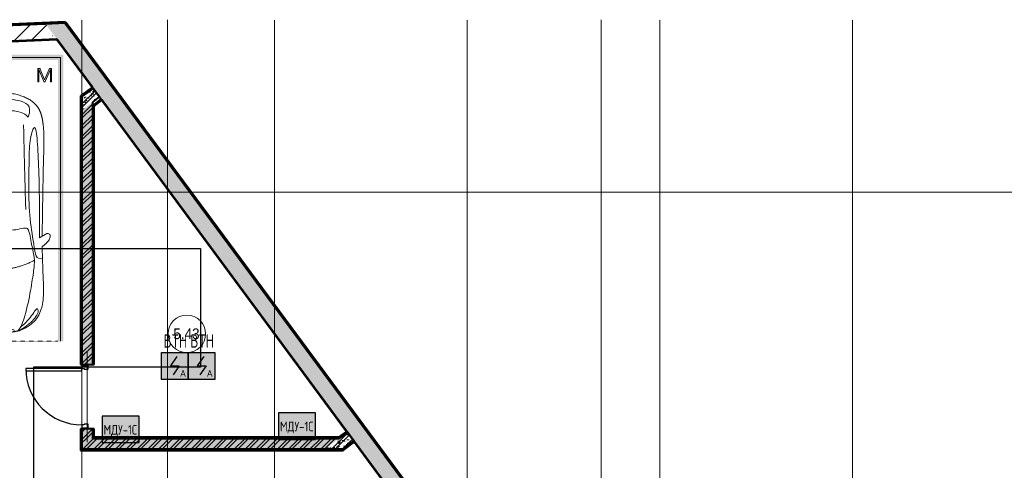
# Model space of a CAD drawing. Header units: millimetres. Extents: x -135639 to 224623, y -383017 to -59102.
# Tile 487 of 494: x 84249 to 102650, y -67515 to -59102. Entities that reach past the tile are written whole.
import ezdxf
from ezdxf.enums import TextEntityAlignment as Align

# ---------------------------------------------------------------- set-up
doc = ezdxf.new("R2010")
doc.units = ezdxf.units.MM
for name, pattern in [('CONTINOUS', [0]), ('Линия сетки', [25, 20, -2.5, 0, -2.5]), ('Невидимые', [5, 3, -2]), ('Штрих_3_3_', [6, 3, -3])]:
    doc.linetypes.add(name, pattern=pattern)
for name, color, linetype, lineweight in [('A-000-M_MASS', 7, 'Continuous', 18), ('A-010-A_ROOM', 7, 'Continuous', 20), ('A-200-M_WALL', 7, 'Continuous', 18), ('A-200-M_WALL_EXT', 7, 'Continuous', 18), ('A-200-M_WALL_INT', 7, 'Continuous', 18), ('A-200-M_WALL_PAT', 7, 'Continuous', 40), ('A-325-M_DOOR', 7, 'Continuous', 18), ('A-325-M_DOOR__FRAME', 7, 'Continuous', 30), ('A-325-M_DOOR_PANEL', 7, 'Continuous', 30), ('C-953-M_PARKING', 7, 'Continuous', 18), ('C-953-MH_PARKING', 7, 'Невидимые', 18), ('S-280-M_STRUCT_FRAME', 7, 'Continuous', 18), ('Z-030-M_GRID', 7, 'Continuous', 9), ('Арматура воздуховодов', 7, 'Continuous', 18), ('ОС', 5, 'Continuous', 25), ('ПС', 7, 'Continuous', 40), ('СС-011-ПОЖ-СИГНАЛИЗАЦИЯ', 1, 'Continuous', 30)]:
    doc.layers.add(name, color=color, linetype=linetype, lineweight=lineweight)
doc.layers.add('ССПС', color=5, linetype='Continuous')
doc.styles.add('1111', font='isocpeur.ttf')
doc.styles.add('Arial_2', font='arial.ttf', dxfattribs={"width": 0.9, "height": 400})
pattern_1 = [(50, (0, 0), (218.62117, -19.1268), [22.86, -251.46]), (355, (0, 0), (-42.29187, 229.2684), [18.288, -201.168]), (100.451, (18.22, -1.6), (176.33107, 210.13963), [19.428, -213.708]), (46.184, (0, 60.96), (325.29495, -50.45164), [34.29, -377.19]), (96.636, (27.1, 56.76), (284.883, 296.91266), [29.142, -320.562]), (351.184, (0, 60.96), (284.8858, 296.9107), [27.432, -301.752]), (21, (30.48, 45.72), (181.93753, -122.71832), [22.86, -251.46]), (326, (30.48, 45.72), (74.16223, 221.02618), [18.288, -201.168]), (71.451, (45.64, 35.5), (256.10035, 98.30526), [19.428, -213.708]), (37.5, (0, 0), (3.70639, 101.465895), [3.353, -195.377, 3.353, -200.863, -201.93]), (37.5, (0, 0), (3.70639, 101.465895), [-402.946, 3.353, -198.577]), (7.5, (0, 0), (80.183576, 120.216526), [3.353, -113.081, 3.353, -190.805, -76.962]), (7.5, (0, 0), (80.183576, 120.216526), [-310.591, 3.353, -73.609]), (327.5, (-67.97, 0), (162.708646, -6.87497), [3.353, -72.847, 3.353, -234.391, -315.468]), (327.5, (-67.97, 0), (162.708646, -6.87497), [-313.944, 3.353, -312.115]), (317.5, (-98.45, 0), (177.75468, 30.51183), [3.353, -95.707, 3.353, -154.534, -224.028]), (317.5, (-98.45, 0), (177.75468, 30.51183), [-256.946, 3.353, -220.675])]
pattern_2 = [(45, (0, 0), (-101.02788, 101.02788), []), (45, (67.35, 0), (-101.02788, 101.02788), [])]
pattern_3 = [(0, (0, 0), (406.4, 101.6), [33.528, -271.272, 33.528, -271.272, -1625.6]), (0, (0, 0), (406.4, 101.6), [-609.6, 33.528, -576.072, 33.528, -271.272, -711.2]), (0, (0, 0), (406.4, 101.6), [-1524, 33.528, -169.672, 33.528, -474.472]), (120, (152.4, 50.8), (-291.18818, 301.152724), [33.528, -271.272, 33.528, -271.272, -1625.6]), (120, (152.4, 50.8), (-291.18818, 301.152724), [-609.6, 33.528, -576.072, 33.528, -271.272, -711.2]), (120, (152.4, 50.8), (-291.18818, 301.152724), [-1524, 33.528, -169.672, 33.528, -474.472]), (240, (203.2, 254), (-115.21182, -402.752724), [33.528, -271.272, 33.528, -271.272, -1625.6]), (240, (203.2, 254), (-115.21182, -402.752724), [-609.6, 33.528, -576.072, 33.528, -271.272, -711.2]), (240, (203.2, 254), (-115.21182, -402.752724), [-1524, 33.528, -169.672, 33.528, -474.472])]
pattern_4 = [(45, (0, 0), (-314.309, 314.309), []), (45, (314.3, 0), (-314.309, 314.309), [555.625, -111.125, 3.353, -107.772])]

# ---------------------------------------------------------------- blocks, each defined once
blk = doc.blocks.new('A_PAR_Parking - M-V3-B1_-7_650_')
at = {"layer": 'C-953-M_PARKING', "true_color": 0xf7f9fb}
blk.add_hatch(color=7, dxfattribs=at).paths.add_polyline_path([(-1300, -1597), (-1300, -1650), (-1250, -1650), (-1250, -2650), (-1200, -2650), (-1200, 2600), (1200, 2600), (1200, -2650), (1300, -2650), (1300, 2700), (-1300, 2700), (-1300, -656)])
at = {"layer": 'A-000-M_MASS', "color": 253, "true_color": 0xaaaaaa}
for p, q in [((-853, -717), (-993, -639)), ((-906, -687), (-993, -639)), ((853, -717), (993, -639)), ((993, -639), (906, -687))]:
    blk.add_line(p, q, dxfattribs=at)
for centre, start, end in [((-1010, -678), 66.0695, 136.5816), ((1010, -678), 43.4184, 113.9305)]:
    blk.add_arc(centre, 42.2, start, end, dxfattribs=at)
for points, knots in [([(0, 2004), (-45, 2004), (-132, 2001), (-252, 1991), (-362, 1974), (-495, 1942), (-607, 1900), (-686, 1853), (-726, 1824), (-753, 1802), (-774, 1782), (-789, 1766), (-799, 1753), (-809, 1740), (-819, 1727), (-828, 1714), (-836, 1701), (-844, 1688), (-851, 1674), (-858, 1661), (-864, 1647), (-870, 1634), (-876, 1620), (-881, 1606), (-885, 1592), (-890, 1578), (-894, 1565), (-897, 1551), (-901, 1537), (-904, 1524), (-907, 1510), (-909, 1497), (-912, 1483), (-914, 1470), (-916, 1457), (-918, 1444), (-919, 1432), (-921, 1419), (-923, 1403), (-925, 1383), (-928, 1361), (-930, 1339), (-932, 1318), (-934, 1290), (-936, 1257), (-938, 1218), (-939, 1179), (-940, 1139), (-940, 1097), (-940, 1053), (-939, 1007), (-938, 956), (-936, 902), (-934, 844), (-932, 780), (-930, 688), (-926, 559), (-923, 376), (-919, 163), (-915, -82), (-911, -315), (-908, -521), (-907, -631), (-906, -687)], [0, 0, 0, 0, 0.02381, 0.047619, 0.071429, 0.095238, 0.142857, 0.166667, 0.178571, 0.190476, 0.202381, 0.208333, 0.214286, 0.220238, 0.22619, 0.232143, 0.238095, 0.244048, 0.25, 0.255952, 0.261905, 0.267857, 0.27381, 0.279762, 0.285714, 0.291667, 0.297619, 0.303571, 0.309524, 0.315476, 0.321429, 0.327381, 0.333333, 0.339286, 0.345238, 0.35119, 0.357143, 0.363095, 0.369048, 0.380952, 0.392857, 0.404762, 0.416667, 0.428571, 0.452381, 0.47619, 0.5, 0.52381, 0.547619, 0.571429, 0.595238, 0.619048, 0.642857, 0.666667, 0.690476, 0.714286, 0.761905, 0.809524, 0.857143, 0.904762, 0.952381, 0.97619, 1, 1, 1, 1]), ([(-643, 1535), (-732, 1765), (-468, 1855), (-203, 1891), (-2, 1902)], [0, 0, 0, 0, 0.867049, 1.684227, 1.684227, 1.684227, 1.684227]), ([(906, -687), (907, -631), (908, -521), (911, -367), (913, -222), (916, -41), (919, 163), (923, 376), (926, 559), (930, 688), (932, 780), (935, 865), (938, 958), (939, 1039), (940, 1097), (940, 1139), (939, 1179), (938, 1218), (937, 1250), (935, 1277), (933, 1304), (930, 1332), (928, 1361), (925, 1383), (923, 1403), (921, 1419), (919, 1432), (918, 1444), (916, 1457), (914, 1470), (912, 1483), (909, 1497), (907, 1510), (904, 1524), (901, 1537), (897, 1551), (894, 1565), (890, 1578), (885, 1592), (881, 1606), (876, 1620), (870, 1634), (864, 1647), (858, 1661), (851, 1674), (844, 1688), (836, 1701), (828, 1714), (819, 1727), (809, 1740), (799, 1753), (789, 1766), (774, 1782), (753, 1802), (726, 1824), (686, 1853), (630, 1886), (551, 1921), (462, 1950), (362, 1974), (252, 1991), (132, 2001), (45, 2004), (0, 2004)], [0, 0, 0, 0, 0.02381, 0.047619, 0.071429, 0.095238, 0.142857, 0.190476, 0.238095, 0.285714, 0.309524, 0.333333, 0.380952, 0.428571, 0.452381, 0.47619, 0.5, 0.52381, 0.547619, 0.559524, 0.571429, 0.595238, 0.607143, 0.619048, 0.630952, 0.636905, 0.642857, 0.64881, 0.654762, 0.660714, 0.666667, 0.672619, 0.678571, 0.684524, 0.690476, 0.696429, 0.702381, 0.708333, 0.714286, 0.720238, 0.72619, 0.732143, 0.738095, 0.744048, 0.75, 0.755952, 0.761905, 0.767857, 0.77381, 0.779762, 0.785714, 0.791667, 0.797619, 0.809524, 0.821429, 0.833333, 0.857143, 0.880952, 0.904762, 0.928571, 0.952381, 0.97619, 1, 1, 1, 1]), ([(643, 1535), (732, 1765), (468, 1855), (203, 1891), (2, 1902)], [0, 0, 0, 0, 0.867049, 1.684227, 1.684227, 1.684227, 1.684227]), ([(-643, 1535), (-570, 1622), (-349, 1664), (-124, 1672), (-2, 1676)], [0, 0, 0, 0, 0.616728, 1.242165, 1.242165, 1.242165, 1.242165]), ([(643, 1535), (570, 1622), (349, 1664), (124, 1672), (2, 1676)], [0, 0, 0, 0, 0.616728, 1.242165, 1.242165, 1.242165, 1.242165]), ([(-908, -1106), (-792, -1130), (-753, -859), (-663, -332), (-655, 196), (-661, 684), (-663, 1068), (-764, 1443), (-817, 1157), (-842, 605), (-857, 17), (-857, -454), (-853, -717)], [0, 0, 0, 0, 1.013953, 2.476159, 4.172855, 5.704608, 7.082231, 8.244161, 9.589947, 11.154659, 12.917121, 14.362976, 14.362976, 14.362976, 14.362976]), ([(908, -1106), (792, -1130), (753, -859), (663, -332), (655, 196), (661, 684), (663, 1068), (764, 1443), (817, 1157), (842, 605), (857, 17), (857, -454), (853, -717)], [0, 0, 0, 0, 1.013953, 2.476159, 4.172855, 5.704608, 7.082231, 8.244161, 9.589947, 11.154659, 12.917121, 14.362976, 14.362976, 14.362976, 14.362976]), ([(-459, -2446), (-508, -2398), (-601, -2147), (-696, -1684), (-744, -1354), (-774, -1106), (-734, -996), (-660, -552), (-618, -522), (-447, -565), (-234, -590), (-2, -602)], [0, 0, 0, 0, 0.884172, 2.058368, 3.212407, 3.977765, 4.871213, 5.547774, 6.288901, 6.772879, 7.454401, 7.454401, 7.454401, 7.454401]), ([(459, -2446), (508, -2398), (601, -2147), (696, -1684), (744, -1354), (774, -1106), (734, -996), (660, -552), (618, -522), (447, -565), (234, -590), (2, -602)], [0, 0, 0, 0, 0.884172, 2.058368, 3.212407, 3.977765, 4.871213, 5.547774, 6.288901, 6.772879, 7.454401, 7.454401, 7.454401, 7.454401]), ([(-1041, -649), (-1045, -652), (-1050, -658), (-1054, -666), (-1056, -673), (-1058, -680), (-1059, -690), (-1057, -703), (-1053, -719), (-1043, -742), (-1026, -771), (-1000, -803), (-971, -832), (-944, -853), (-923, -867), (-913, -873), (-908, -876)], [0, 0, 0, 0, 0.066667, 0.1, 0.133333, 0.166667, 0.2, 0.266667, 0.333333, 0.4, 0.533333, 0.65, 0.766667, 0.883333, 0.941667, 1, 1, 1, 1]), ([(908, -876), (914, -873), (926, -866), (944, -853), (962, -839), (985, -818), (1011, -790), (1036, -756), (1052, -723), (1058, -702), (1058, -688), (1058, -682), (1057, -675), (1055, -669), (1053, -664), (1049, -657), (1044, -652), (1041, -649)], [0, 0, 0, 0, 0.066667, 0.133333, 0.2, 0.266667, 0.4, 0.533333, 0.65, 0.766667, 0.795833, 0.825, 0.854167, 0.883333, 0.9125, 0.941667, 1, 1, 1, 1]), ([(-908, -876), (-908, -970), (-911, -1145), (-919, -1337), (-925, -1476), (-928, -1559), (-929, -1622), (-930, -1660), (-930, -1690), (-930, -1713), (-929, -1734), (-929, -1756), (-928, -1777), (-927, -1805), (-925, -1840), (-921, -1880), (-916, -1919), (-910, -1957), (-902, -1994), (-893, -2030), (-882, -2065), (-870, -2099), (-856, -2133), (-840, -2165), (-821, -2196), (-801, -2225), (-772, -2263), (-729, -2308), (-668, -2356), (-604, -2396), (-554, -2423), (-519, -2438), (-496, -2446), (-474, -2453), (-452, -2458), (-432, -2462), (-414, -2466), (-402, -2468), (-391, -2470), (-383, -2471), (-376, -2473), (-370, -2474), (-365, -2475), (-360, -2475), (-354, -2476), (-349, -2477), (-343, -2478), (-337, -2479), (-328, -2480), (-318, -2481), (-305, -2483), (-293, -2484), (-280, -2486), (-266, -2487), (-251, -2488), (-235, -2489), (-218, -2491), (-199, -2492), (-179, -2493), (-158, -2495), (-135, -2496), (-111, -2497), (-86, -2498), (-50, -2499), (-20, -2500), (1, -2501)], [0, 0, 0, 0, 0.081633, 0.163265, 0.204082, 0.244898, 0.265306, 0.285714, 0.295918, 0.306122, 0.316327, 0.326531, 0.336735, 0.346939, 0.367347, 0.387755, 0.408163, 0.428571, 0.44898, 0.469388, 0.489796, 0.510204, 0.530612, 0.55102, 0.571429, 0.591837, 0.612245, 0.653061, 0.693878, 0.734694, 0.77551, 0.795918, 0.816327, 0.836735, 0.857143, 0.877551, 0.887755, 0.897959, 0.903061, 0.908163, 0.913265, 0.915816, 0.918367, 0.920918, 0.923469, 0.92602, 0.928571, 0.931122, 0.933673, 0.938776, 0.942602, 0.946429, 0.950255, 0.954082, 0.957908, 0.961735, 0.965561, 0.969388, 0.973214, 0.977041, 0.980867, 0.984694, 0.98852, 0.992347, 1, 1, 1, 1]), ([(1, -2501), (15, -2501), (42, -2500), (79, -2498), (108, -2497), (129, -2496), (145, -2495), (160, -2494), (174, -2494), (188, -2493), (205, -2492), (221, -2490), (237, -2489), (247, -2488), (258, -2488), (268, -2487), (277, -2486), (289, -2485), (303, -2483), (316, -2482), (325, -2480), (332, -2479), (338, -2479), (345, -2478), (350, -2477), (358, -2476), (365, -2474), (371, -2473), (377, -2472), (385, -2471), (393, -2469), (403, -2467), (416, -2465), (429, -2463), (442, -2460), (454, -2458), (465, -2455), (476, -2452), (487, -2449), (501, -2445), (521, -2437), (547, -2426), (575, -2412), (606, -2395), (637, -2376), (679, -2347), (730, -2307), (781, -2254), (824, -2196), (858, -2133), (884, -2065), (911, -1970), (929, -1835), (932, -1681), (928, -1539), (922, -1387), (912, -1177), (908, -982), (908, -876)], [0, 0, 0, 0, 0.005102, 0.010204, 0.015306, 0.017857, 0.020408, 0.022959, 0.02551, 0.028061, 0.030612, 0.035714, 0.038265, 0.040816, 0.043367, 0.045918, 0.048469, 0.05102, 0.056122, 0.061224, 0.063776, 0.066327, 0.068878, 0.071429, 0.07398, 0.076531, 0.081633, 0.084184, 0.086735, 0.091837, 0.096939, 0.102041, 0.112245, 0.122449, 0.132653, 0.142857, 0.153061, 0.163265, 0.173469, 0.183673, 0.204082, 0.22449, 0.244898, 0.265306, 0.285714, 0.306122, 0.346939, 0.387755, 0.428571, 0.469388, 0.510204, 0.55102, 0.632653, 0.72449, 0.770408, 0.816327, 0.908163, 1, 1, 1, 1]), ([(-828, -2057), (-803, -2016), (-728, -2173), (-566, -2339), (-505, -2381)], [0, 0, 0, 0, 0.497572, 1.022643, 1.022643, 1.022643, 1.022643]), ([(828, -2057), (803, -2016), (728, -2173), (566, -2339), (505, -2381)], [0, 0, 0, 0, 0.497572, 1.022643, 1.022643, 1.022643, 1.022643]), ([(-480, -2441), (-586, -2392), (-719, -2283), (-847, -2128), (-828, -2057)], [0, 0, 0, 0, 0.53668, 1.024735, 1.024735, 1.024735, 1.024735]), ([(480, -2441), (586, -2392), (719, -2283), (847, -2128), (828, -2057)], [0, 0, 0, 0, 0.53668, 1.024735, 1.024735, 1.024735, 1.024735])]:
    blk.add_open_spline(points, degree=3, knots=knots, dxfattribs=at)
for points, degree in [([(-599, -190), (-592, -24), (-575, 588), (-560, 1389)], 3), ([(599, -190), (592, -24), (575, 588), (560, 1389)], 3), ([(-2, -1330), (-478, -1299), (-762, -1135)], 2), ([(2, -1330), (478, -1299), (762, -1135)], 2), ([(-376, -2470), (-425, -2412), (-257, -2425), (-2, -2432)], 3), ([(376, -2470), (425, -2412), (257, -2425), (2, -2432)], 3)]:
    blk.add_open_spline(points, degree=degree, dxfattribs=at)
at = {"layer": 'C-953-M_PARKING', "color": 253, "true_color": 0xaaaaaa}
for p, q in [((1250, 2650), (-1250, 2650)), ((-1250, 2650), (-1250, -2650)), ((1250, -2650), (1250, 2650)), ((826, 2443), (822, 2434)), ((822, 2434), (822, 2200)), ((833, 2446), (826, 2443)), ((846, 2446), (833, 2446)), ((855, 2445), (846, 2446)), ((846, 2200), (846, 2425)), ((846, 2425), (938, 2199)), ((861, 2442), (855, 2445)), ((866, 2437), (861, 2442)), ((869, 2430), (866, 2437)), ((950, 2232), (869, 2430)), ((1037, 2429), (950, 2232)), ((960, 2199), (1059, 2425)), ((1041, 2437), (1037, 2429)), ((1046, 2442), (1041, 2437)), ((1051, 2445), (1046, 2442)), ((1058, 2446), (1051, 2445)), ((1072, 2446), (1058, 2446)), ((1059, 2425), (1059, 2200)), ((1075, 2445), (1072, 2446)), ((1079, 2443), (1075, 2445)), ((1082, 2440), (1079, 2443)), ((1083, 2434), (1082, 2440)), ((1083, 2200), (1083, 2434)), ((822, 2200), (823, 2198)), ((823, 2198), (822, 2200)), ((823, 2198), (825, 2196)), ((825, 2196), (823, 2198)), ((825, 2196), (828, 2195)), ((828, 2195), (834, 2195)), ((834, 2195), (840, 2195)), ((840, 2195), (844, 2196)), ((844, 2196), (846, 2198)), ((846, 2198), (844, 2196)), ((846, 2198), (846, 2200)), ((846, 2200), (846, 2198)), ((938, 2199), (939, 2197)), ((939, 2197), (938, 2199)), ((939, 2197), (941, 2196)), ((941, 2196), (939, 2197)), ((941, 2196), (944, 2195)), ((944, 2195), (949, 2195)), ((949, 2195), (953, 2195)), ((953, 2195), (956, 2196)), ((956, 2196), (958, 2197)), ((958, 2197), (956, 2196)), ((958, 2197), (960, 2199)), ((960, 2199), (958, 2197)), ((1059, 2200), (1059, 2198)), ((1059, 2198), (1059, 2200)), ((1059, 2198), (1061, 2196)), ((1061, 2196), (1059, 2198)), ((1061, 2196), (1065, 2195)), ((1065, 2195), (1070, 2195)), ((1070, 2195), (1076, 2195)), ((1076, 2195), (1080, 2196)), ((1080, 2196), (1082, 2198)), ((1082, 2198), (1080, 2196)), ((1082, 2198), (1083, 2200)), ((1083, 2200), (1082, 2198))]:
    blk.add_line(p, q, dxfattribs=at)
at = {"layer": 'C-953-MH_PARKING', "color": 253, "linetype": 'Штрих_3_3_', "true_color": 0xaaaaaa}
blk.add_line((-1200, -2650), (1200, -2650), dxfattribs=at)
blk = doc.blocks.new('101_Дверь_Однопольная - _ПЧ_Мет_1000х2000_ВРУ_ГРЩ_EIS60_Л-4454155-B1_-7_650_')
at = {"layer": 'A-325-M_DOOR', "color": 253, "lineweight": 30, "true_color": 0xaaaaaa}
for p, q in [((-585, 100), (-600, 100)), ((-600, 100), (-600, -15)), ((-585, -15), (-585, 100)), ((600, 100), (585, 100)), ((585, 100), (585, -15)), ((600, -15), (600, 100)), ((-600, -15), (-585, -15)), ((585, -15), (600, -15))]:
    blk.add_line(p, q, dxfattribs=at)
at = {"layer": 'A-325-M_DOOR__FRAME', "color": 253, "true_color": 0xaaaaaa}
for p, q in [((-525, 100), (-585, 100)), ((-585, 100), (-585, -15)), ((-525, 60), (-525, 100)), ((-515, 60), (-525, 60)), ((-515, -15), (-515, 60)), ((525, 60), (515, 60)), ((515, 60), (515, -15)), ((585, 100), (525, 100)), ((525, 100), (525, 60)), ((585, -15), (585, 100)), ((-585, -15), (-515, -15)), ((515, -15), (585, -15))]:
    blk.add_line(p, q, dxfattribs=at)
at = {"layer": 'A-325-M_DOOR_PANEL', "color": 253, "true_color": 0xaaaaaa}
for p, q in [((525, 1150), (485, 1150)), ((485, 1150), (485, 100)), ((525, 100), (525, 1150)), ((485, 100), (525, 100))]:
    blk.add_line(p, q, dxfattribs=at)
blk.add_arc((525, 100), 1050, 90, 180, dxfattribs=at)
blk = doc.blocks.new('ПР - _ПЧ_1200_200_Оп250-250_Шаг300_Арм16_Арм10-3250725-B1_-7_650_')
at = {"layer": 'S-280-M_STRUCT_FRAME', "color": 21, "true_color": 0xffaaaa}
for p, q in [((-850, 0), (850, 0)), ((-850, 0), (-600, 0)), ((-515, 0), (515, 0)), ((-515, 0), (515, 0)), ((600, 0), (850, 0))]:
    blk.add_line(p, q, dxfattribs=at)
blk = doc.blocks.new('135_SLK_GD_AR_rvt-1-B1_-7_650_')
at = {"layer": 'A-200-M_WALL_PAT', "lineweight": 9, "true_color": 0xaaaaaa}
h = blk.add_hatch(dxfattribs=at)
h.set_pattern_fill('FP_11', color=253, style=0, pattern_type=2)
h.set_pattern_definition(pattern_3)
h.paths.add_polyline_path([(93530, 125700), (93550, 125700), (93550, 126080), (93530, 126080)])
h.paths.add_polyline_path([(93530, 127280), (93550, 127280), (93550, 132308), (93530, 132293), (93530, 128223)])
h = blk.add_hatch(dxfattribs=at)
h.set_pattern_fill('FP_11', color=253, style=0, pattern_type=2)
h.set_pattern_definition(pattern_3)
h.paths.add_polyline_path([(93550, 132283), (93759, 132438), (93747, 132454), (93550, 132308)])
h = blk.add_hatch(dxfattribs=at)
h.set_pattern_fill('FP_1', color=253, style=0, pattern_type=2)
h.set_pattern_definition(pattern_1)
h.paths.add_polyline_path([(93550, 132034), (93878, 132277), (93759, 132438), (93550, 132283), (93550, 132214)])
h = blk.add_hatch(dxfattribs=at)
h.set_pattern_fill('FP_2', color=253, style=0, pattern_type=2)
h.set_pattern_definition(pattern_2)
h.paths.add_polyline_path([(93550, 132034), (93878, 132277), (93759, 132438), (93550, 132283), (93550, 132214)])
h = blk.add_hatch(dxfattribs=at)
h.set_pattern_fill('FP_1', color=253, style=0, pattern_type=2)
h.set_pattern_definition(pattern_1)
h.paths.add_polyline_path([(93665, 125900), (93750, 125900), (93750, 126080), (93550, 126080), (93550, 125900)])
h.paths.add_polyline_path([(93750, 127280), (93750, 132182), (93550, 132034), (93550, 127280), (93665, 127280)])
h = blk.add_hatch(dxfattribs=at)
h.set_pattern_fill('FP_2', color=253, style=0, pattern_type=2)
h.set_pattern_definition(pattern_2)
h.paths.add_polyline_path([(93665, 125900), (93750, 125900), (93750, 126080), (93550, 126080), (93550, 125900)])
h.paths.add_polyline_path([(93750, 127280), (93750, 132182), (93550, 132034), (93550, 127280), (93665, 127280)])
h = blk.add_hatch(dxfattribs=at)
h.set_pattern_fill('FP_11', color=253, style=0, pattern_type=2)
h.set_pattern_definition(pattern_3)
h.paths.add_polyline_path([(93750, 132095), (93920, 132221), (93908, 132237), (93750, 132120)])
h = blk.add_hatch(dxfattribs=at)
h.set_pattern_fill('FP_11', color=253, style=0, pattern_type=2)
h.set_pattern_definition(pattern_3)
h.paths.add_polyline_path([(93770, 125900), (93770, 126080), (93750, 126080), (93750, 125900)])
h.paths.add_polyline_path([(93770, 127280), (93770, 132110), (93750, 132095), (93750, 127280)])
h = blk.add_hatch(dxfattribs=at)
h.set_pattern_fill('FP_1', color=253, style=0, pattern_type=2)
h.set_pattern_definition(pattern_1)
h.paths.add_polyline_path([(97696, 125700), (98085, 125700), (98355, 125900), (93550, 125900), (93550, 125700), (93929, 125700)])
h = blk.add_hatch(dxfattribs=at)
h.set_pattern_fill('FP_2', color=253, style=0, pattern_type=2)
h.set_pattern_definition(pattern_2)
h.paths.add_polyline_path([(97696, 125700), (98085, 125700), (98355, 125900), (93550, 125900), (93550, 125700), (93929, 125700)])
h = blk.add_hatch(dxfattribs=at)
h.set_pattern_fill('FP_11', color=253, style=0, pattern_type=2)
h.set_pattern_definition(pattern_3)
h.paths.add_polyline_path([(98355, 125900), (98382, 125920), (93770, 125920), (93770, 125900), (97696, 125900)])
h = blk.add_hatch(dxfattribs=at)
h.set_pattern_fill('FP_1', color=253, style=0, pattern_type=2)
h.set_pattern_definition(pattern_1)
h.paths.add_polyline_path([(98085, 125700), (98421, 125700), (98630, 125855), (98511, 126015), (98355, 125900)])
h = blk.add_hatch(dxfattribs=at)
h.set_pattern_fill('FP_2', color=253, style=0, pattern_type=2)
h.set_pattern_definition(pattern_2)
h.paths.add_polyline_path([(98085, 125700), (98421, 125700), (98630, 125855), (98511, 126015), (98355, 125900)])
h = blk.add_hatch(dxfattribs=at)
h.set_pattern_fill('FP_11', color=253, style=0, pattern_type=2)
h.set_pattern_definition(pattern_3)
h.paths.add_polyline_path([(98428, 125680), (98455, 125700), (93530, 125700), (93530, 125680), (97696, 125680)])
h = blk.add_hatch(dxfattribs=at)
h.set_pattern_fill('FP_11', color=253, style=0, pattern_type=2)
h.set_pattern_definition(pattern_3)
h.paths.add_polyline_path([(98455, 125700), (98642, 125839), (98630, 125855), (98421, 125700)])
at = {"layer": 'A-200-M_WALL', "color": 253, "lineweight": 40, "true_color": 0xaaaaaa}
for p, q in [((93530, 132293), (93550, 132308)), ((93747, 132454), (93550, 132308)), ((93530, 132293), (93530, 127280)), ((93770, 132110), (93916, 132218)), ((93916, 132218), (93920, 132221)), ((93550, 132034), (93550, 127280)), ((93550, 127280), (93550, 132034)), ((93750, 132095), (93750, 132089)), ((93750, 127280), (93750, 132089)), ((93750, 132089), (93750, 127280)), ((93770, 132104), (93770, 132110)), ((93770, 127280), (93770, 132104)), ((93530, 126080), (93530, 125700)), ((93550, 126080), (93550, 125900)), ((93550, 125900), (93550, 126080)), ((93750, 125900), (93750, 126080)), ((93750, 126080), (93750, 125900)), ((93770, 125920), (93770, 126080)), ((93775, 125920), (93770, 125920)), ((93770, 125900), (93775, 125900)), ((98349, 125920), (93775, 125920)), ((98355, 125900), (93775, 125900)), ((93775, 125900), (98355, 125900)), ((98355, 125925), (98349, 125920)), ((98495, 126029), (98355, 125925)), ((98382, 125920), (98389, 125925)), ((98507, 126012), (98389, 125925)), ((98389, 125925), (98507, 126012)), ((98499, 126032), (98495, 126029)), ((98507, 126012), (98511, 126015)), ((93530, 125680), (93530, 125700)), ((98455, 125700), (98428, 125680)), ((98455, 125700), (98642, 125839)), ((98428, 125680), (93530, 125680))]:
    blk.add_line(p, q, dxfattribs=at)
at = {"layer": 'A-200-M_WALL_INT', "color": 253, "lineweight": 40, "true_color": 0xaaaaaa}
for p, q in [((93082, 133353), (81554, 132859)), ((81554, 132857), (93081, 133351)), ((93081, 133351), (93743, 132457)), ((93084, 133351), (93082, 133353)), ((93744, 132458), (93084, 133351)), ((93550, 132314), (93530, 132299)), ((93744, 132458), (93550, 132314)), ((93759, 132438), (93550, 132283)), ((93550, 132283), (93759, 132438)), ((93743, 132457), (93744, 132458)), ((93759, 132438), (93744, 132458)), ((93878, 132277), (93759, 132438)), ((93530, 132299), (93525, 132296)), ((93525, 132296), (93525, 127280)), ((93550, 132283), (93550, 132034)), ((93550, 132034), (93550, 132283)), ((93750, 132182), (93878, 132277)), ((93904, 132234), (93750, 132120)), ((93750, 132089), (93750, 132182)), ((93775, 132108), (93919, 132214)), ((93908, 132237), (93904, 132234)), ((93920, 132221), (93908, 132237)), ((93919, 132214), (98492, 126033)), ((98499, 126032), (93920, 132221)), ((93750, 132120), (93750, 132095)), ((93775, 127280), (93775, 132108)), ((93525, 127280), (93550, 127280)), ((93665, 127280), (93750, 127280)), ((93750, 127280), (93775, 127280)), ((93550, 126080), (93525, 126080)), ((93525, 126080), (93525, 125700)), ((93750, 126080), (93665, 126080)), ((93775, 126080), (93750, 126080)), ((93775, 125925), (93775, 126080)), ((93550, 125900), (93550, 125700)), ((93550, 125700), (93550, 125900)), ((93775, 125900), (93750, 125900)), ((93750, 125900), (93770, 125900)), ((98347, 125925), (93775, 125925)), ((98492, 126033), (98347, 125925)), ((98389, 125925), (98355, 125900)), ((98355, 125900), (98382, 125920)), ((98511, 126015), (98499, 126032)), ((98511, 126015), (98507, 126012)), ((98630, 125855), (98511, 126015)), ((93525, 125700), (93525, 125680)), ((93550, 125700), (98085, 125700)), ((98421, 125700), (93550, 125700)), ((98085, 125700), (98421, 125700)), ((98421, 125700), (98630, 125855)), ((98630, 125855), (98421, 125700)), ((98436, 125680), (98463, 125700)), ((98463, 125700), (98645, 125835)), ((98645, 125835), (98630, 125855)), ((98645, 125835), (98644, 125833)), ((98644, 125833), (103128, 119774)), ((103129, 119775), (98645, 125835)), ((93525, 125680), (93525, 125675)), ((93525, 125675), (98430, 125675)), ((98430, 125675), (98436, 125680))]:
    blk.add_line(p, q, dxfattribs=at)
at = {"layer": 'A-325-M_DOOR', "color": 253, "lineweight": 18, "true_color": 0xaaaaaa, "rotation": 89.99999999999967}
blk.add_blockref('101_Дверь_Однопольная - _ПЧ_Мет_1000х2000_ВРУ_ГРЩ_EIS60_Л-4454155-B1_-7_650_', (93650, 126680), dxfattribs=at)
at = {"layer": 'C-953-M_PARKING', "color": 253, "lineweight": 18, "true_color": 0xaaaaaa}
blk.add_blockref('A_PAR_Parking - M-V3-B1_-7_650_', (91900, 130365), dxfattribs=at)
at = {"layer": 'S-280-M_STRUCT_FRAME', "color": 253, "lineweight": 18, "true_color": 0xaaaaaa, "rotation": 89.99999999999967}
blk.add_blockref('ПР - _ПЧ_1200_200_Оп250-250_Шаг300_Арм16_Арм10-3250725-B1_-7_650_', (93650, 126680), dxfattribs=at)
blk = doc.blocks.new('135_SLK_GD_KR_rvt-1-B1_-7_650_')
at = {"layer": 'A-200-M_WALL_PAT', "lineweight": 9, "true_color": 0xaaaaaa}
h = blk.add_hatch(dxfattribs=at)
h.set_pattern_fill('FP_20', color=253, style=0, pattern_type=2)
h.set_pattern_definition(pattern_4)
h.paths.add_polyline_path([(80087, 132797), (80429, 132812), (80429, 132822), (80678, 132822), (93082, 133353), (92867, 133644), (80074, 133096)])
h = blk.add_hatch(dxfattribs=at)
h.set_pattern_fill('FP_20', color=253, style=0, pattern_type=2)
h.set_pattern_definition(pattern_4)
h.paths.add_polyline_path([(134448, 77450), (134821, 77450), (93228, 133659), (92867, 133644), (134293, 77659)])
at = {"layer": 'A-200-M_WALL', "color": 253, "lineweight": 40, "true_color": 0xaaaaaa}
for p, q in [((93233, 133669), (80073, 133106)), ((93231, 133665), (80074, 133102)), ((93229, 133661), (80074, 133098)), ((92867, 133644), (80074, 133096)), ((80074, 133096), (92867, 133644)), ((93229, 133661), (93231, 133659)), ((93231, 133665), (93234, 133661)), ((134708, 77607), (93231, 133659)), ((93233, 133669), (93236, 133666)), ((93234, 133661), (93236, 133659)), ((93236, 133666), (93240, 133660)), ((134711, 77609), (93236, 133659)), ((134714, 77611), (93240, 133660))]:
    blk.add_line(p, q, dxfattribs=at)
at = {"layer": 'A-200-M_WALL_EXT', "color": 253, "lineweight": 40, "true_color": 0xaaaaaa}
for p, q in [((93238, 133680), (80073, 133116)), ((93228, 133659), (92867, 133644)), ((92867, 133644), (93228, 133659)), ((134821, 77450), (93228, 133659)), ((93228, 133659), (134706, 77605)), ((93245, 133670), (93238, 133680)), ((93253, 133660), (93245, 133670)), ((134722, 77617), (93253, 133660)), ((80678, 132822), (93082, 133353)), ((93082, 133353), (105538, 116520))]:
    blk.add_line(p, q, dxfattribs=at)
blk = doc.blocks.new('050_Марка_Помещение - Номер-620969-B1_-7_650_')
at = {"layer": 'A-010-A_ROOM', "color": 253, "true_color": 0xaaaaaa}
blk.add_circle((0, 0), 3.5, dxfattribs=at)
blk = doc.blocks.new('-1 эт')
at = {"layer": 'Z-030-M_GRID', "color": 253, "linetype": 'Линия сетки', "true_color": 0xaaaaaa}
for p, q in [((93550, -19695.4), (93550, 133719.9)), ((95150, -19701.1), (95150, 133719.9)), ((97150, -19695.2), (97150, 133719.9)), ((100750, -19695), (100750, 133719.9)), ((103250, -19701.1), (103250, 133719.9)), ((104350, -19694.8), (104350, 133719.9)), ((107950, -19694.5), (107950, 133719.9)), ((155943.7, 130500), (78095.2, 130500))]:
    blk.add_line(p, q, dxfattribs=at)
at = {"lineweight": 5}
for name in ['135_SLK_GD_KR_rvt-1-B1_-7_650_', '135_SLK_GD_AR_rvt-1-B1_-7_650_']:
    blk.add_blockref(name, (0, 0), dxfattribs=at)
at = {"layer": 'A-010-A_ROOM', "color": 253, "true_color": 0xaaaaaa, "xscale": 99.99999999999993, "yscale": 99.99999999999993, "zscale": 99.99999999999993}
blk.add_blockref('050_Марка_Помещение - Номер-620969-B1_-7_650_', (95509.9, 127853.6), dxfattribs=at)
at = {"layer": 'A-010-A_ROOM', "color": 253, "lineweight": 9, "true_color": 0xaaaaaa, "insert": (95258.1, 127955.4), "char_height": 200, "width": 606.076, "attachment_point": 1, "style": 'Arial_2'}
blk.add_mtext('5.43', dxfattribs=at)
blk = doc.blocks.new('*U4706')
at = {"lineweight": 35, "true_color": 0xffffff}
h = blk.add_hatch(color=7, dxfattribs=at)
h.dxf.hatch_style = 1
h.paths.add_polyline_path([(0, 500), (0, 0), (500, 0), (500, 500)])
at = {"color": 1, "linetype": 'ByBlock', "lineweight": -2}
for p, q in [((289, 426), (167, 250)), ((167, 250), (333, 250)), ((333, 250), (219, 86))]:
    blk.add_line(p, q, dxfattribs=at)
at = {"color": 1, "linetype": 'ByBlock', "lineweight": -2, "ltscale": 0.1}
blk.add_lwpolyline([(0, 500), (500, 500), (500, 0), (0, 0)], close=True, dxfattribs=at)
at = {"color": 1, "linetype": 'ByBlock', "lineweight": -2, "ltscale": 1000, "style": '1111'}
blk.add_text('A', height=128, dxfattribs=at).set_placement((403, 49), align=Align.CENTER)
at = {"color": 0, "linetype": 'ByBlock', "lineweight": -2, "style": '1111'}
blk.add_attdef('INDEX', (-63, -235), '', height=125, dxfattribs=at)
at = {"color": 0, "linetype": 'ByBlock', "lineweight": -2, "style": '1111', "flags": 1}
for tag, p in [('NAME_DEVICE', (-64, -421)), ('NUM_POM', (-82, -847))]:
    blk.add_attdef(tag, p, '', height=125, dxfattribs=at)
at = {"color": 0, "linetype": 'ByBlock', "lineweight": -2, "style": '1111', "width": 0.7}
blk.add_attdef('NUM_DEVICE', (-64, -630), '', height=125, dxfattribs=at)
blk = doc.blocks.new('ger')
at = {"lineweight": 40, "ltscale": 2, "true_color": 0xffffff}
h = blk.add_hatch(color=7, dxfattribs=at)
h.dxf.hatch_style = 1
h.paths.add_polyline_path([(491036, -67336), (491036, -66843), (490345, -66843), (490345, -67336)])
at = {"layer": 'ОС', "color": 1, "lineweight": 30}
blk.add_lwpolyline([(491036, -66843), (490345, -66843), (490345, -67336), (491036, -67336)], close=True, dxfattribs=at)
at = {"layer": 'ССПС', "color": 1, "lineweight": -2, "ltscale": 1000, "style": '1111', "width": 0.8}
blk.add_text('МДУ-1С', height=180, dxfattribs=at).set_placement((490371, -67186))

msp = doc.modelspace()

# ---------------------------------------------------------------- linework, layer by layer
at = {"layer": 'СС-011-ПОЖ-СИГНАЛИЗАЦИЯ', "lineweight": 30}
msp.add_lwpolyline([(75995, -87755), (75995, -82679), (77640, -82679), (77640, -76054), (76171, -76054), (76171, -69766), (77487, -69766), (77487, -64541), (75469, -64541), (75469, -63375), (87629, -63375), (87629, -65592), (84504, -65592), (84504, -69794), (91671, -69794), (91667, -73516), (84058, -73516), (84063, -74511), (85095, -74511), (85095, -79943), (85313, -79943), (85313, -85442)], dxfattribs=at)

# ---------------------------------------------------------------- block references
msp.add_blockref('-1 эт', (-8137, -192821))
at = {"layer": 'Арматура воздуховодов', "lineweight": 30}
for p in [(-404555, 338), (-401258, 399)]:
    msp.add_blockref('ger', p, dxfattribs=at)
at = {"layer": 'ПС', "color": 7, "linetype": 'CONTINOUS', "lineweight": 30, "ltscale": 100}
ref = msp.add_blockref('*U4706', (86898, -65817), dxfattribs=dict(at, xscale=1.000736, yscale=1.000736, zscale=1.000736))
ref.add_attrib('NUM_DEVICE', 'BTH', dxfattribs={"layer": '0', "color": 0, "linetype": 'ByBlock', "lineweight": -2, "ltscale": 100, "height": 250.2, "style": '1111', "width": 0.7}).set_placement((87159, -65226), align=Align.CENTER)
ref = msp.add_blockref('*U4706', (87398, -65817), dxfattribs=dict(at, xscale=1.000736, yscale=1.000736, zscale=1.000736))
ref.add_attrib('NUM_DEVICE', 'BTH', dxfattribs={"layer": '0', "color": 0, "linetype": 'ByBlock', "lineweight": -2, "ltscale": 100, "height": 250.2, "style": '1111', "width": 0.7}).set_placement((87659, -65226), align=Align.CENTER)

doc.saveas('drawing.dxf')
